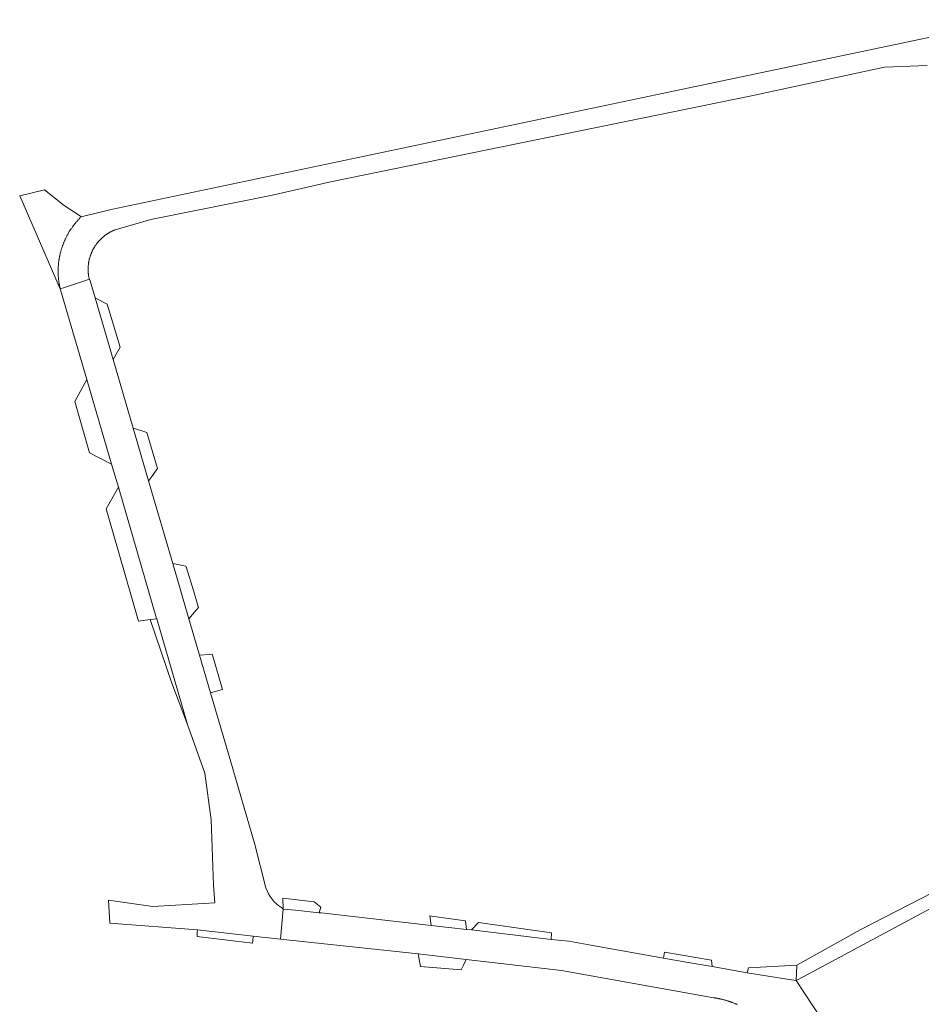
# Model space of a CAD drawing. Header units: metres. Extents: x 166325 to 190320, y 381923 to 404576.
# Tile 728 of 1056: x 175024 to 175125, y 396732 to 396843. Entities that reach past the tile are written whole.
import ezdxf

# ---------------------------------------------------------------- set-up
doc = ezdxf.new("R2010")
doc.units = ezdxf.units.M
for name, color, linetype, lineweight in [('B-WE-VH-VERHARDING_BETONSTRAATSTEEN-GV', 8, 'Continuous', 18), ('B-WE-VH-VERHARDING_FUNDERING_ZAND-GV', 8, 'Continuous', 18), ('B-WE-VH-VERHARDING_HALFVERHARDING-GV', 8, 'Continuous', 18), ('B-WE-VH-VERHARDING_STRAATBAKSTEEN-GV', 8, 'Continuous', 18)]:
    doc.layers.add(name, color=color, linetype=linetype, lineweight=lineweight)

msp = doc.modelspace()

# ---------------------------------------------------------------- linework, layer by layer
at = {"layer": 'B-WE-VH-VERHARDING_BETONSTRAATSTEEN-GV', "flags": 128}
for points in [[(175032.213, 396811.808), (175034.244, 396804.859), (175034.728, 396805.711), (175035.037, 396806.255), (175033.589, 396811.085), (175033.125, 396811.329)], [(175038.256, 396791.133), (175038.296, 396791.187), (175038.725, 396791.773), (175038.978, 396792.118), (175039.273, 396792.52), (175038.07, 396796.62), (175037.496, 396796.789), (175036.9, 396796.964), (175036.519, 396797.076)], [(175042.522, 396781.324), (175042.463, 396781.519), (175042.118, 396781.588), (175040.981, 396781.814), (175042.811, 396775.551), (175043.625, 396776.52), (175043.888, 396776.834), (175043.744, 396777.308), (175043.308, 396778.741)], [(175053.416, 396743.99), (175053.449, 396742.775), (175054.829, 396742.65), (175057.527, 396742.358), (175057.693, 396742.972), (175056.961, 396743.602)], [(175074.096, 396737.086), (175068.675, 396737.718), (175068.84, 396736.891), (175068.957, 396736.304), (175073.54, 396735.9), (175073.795, 396736.443)]]:
    msp.add_lwpolyline(points, close=True, dxfattribs=at)
at = {"layer": 'B-WE-VH-VERHARDING_FUNDERING_ZAND-GV', "flags": 128}
msp.add_lwpolyline([(175195.188, 396765.432), (175201.105, 396767.218), (175200.36, 396768.816), (175200.342, 396768.855), (175192.534, 396766.42), (175191.672, 396766.156), (175190.388, 396765.763), (175173.759, 396760.672), (175172.593, 396760.315), (175163.431, 396757.51), (175148.38, 396752.962), (175146.588, 396752.421), (175138.902, 396750.009), (175137.822, 396749.67), (175136.829, 396749.301), (175132.274, 396747.48), (175118.584, 396740.431), (175111.421, 396736.433), (175111.376, 396734.689), (175112.23, 396735.149), (175129.111, 396744.216), (175136.277, 396747.582), (175145.8, 396750.753), (175180.847, 396761.104)], close=True, dxfattribs=at)
at = {"layer": 'B-WE-VH-VERHARDING_HALFVERHARDING-GV', "flags": 128}
msp.add_lwpolyline([(175135.842, 396843.233), (175095.539, 396834.748), (175034.045, 396821.801), (175030.658, 396820.981), (175030.582, 396821.031), (175030.546, 396820.871), (175030.509, 396820.833), (175030.411, 396820.733), (175030.363, 396820.682), (175030.316, 396820.63), (175030.268, 396820.579), (175030.222, 396820.527), (175030.175, 396820.474), (175030.129, 396820.422), (175030.084, 396820.368), (175030.039, 396820.315), (175029.994, 396820.261), (175029.95, 396820.207), (175029.906, 396820.152), (175029.863, 396820.097), (175029.82, 396820.042), (175029.777, 396819.986), (175029.735, 396819.93), (175029.694, 396819.874), (175029.653, 396819.817), (175029.612, 396819.76), (175029.572, 396819.703), (175029.532, 396819.645), (175029.493, 396819.587), (175029.454, 396819.529), (175029.416, 396819.47), (175029.379, 396819.411), (175029.341, 396819.352), (175029.304, 396819.292), (175029.268, 396819.232), (175029.232, 396819.172), (175029.197, 396819.112), (175029.162, 396819.051), (175029.128, 396818.99), (175029.094, 396818.929), (175029.061, 396818.867), (175029.028, 396818.805), (175028.996, 396818.743), (175028.964, 396818.681), (175028.933, 396818.618), (175028.902, 396818.555), (175028.872, 396818.492), (175028.842, 396818.429), (175028.813, 396818.365), (175028.784, 396818.301), (175028.756, 396818.237), (175028.728, 396818.173), (175028.701, 396818.108), (175028.674, 396818.044), (175028.648, 396817.979), (175028.623, 396817.913), (175028.598, 396817.848), (175028.573, 396817.782), (175028.549, 396817.717), (175028.526, 396817.651), (175028.503, 396817.584), (175028.459, 396817.452), (175028.417, 396817.318), (175028.397, 396817.251), (175028.377, 396817.184), (175028.358, 396817.116), (175028.34, 396817.049), (175028.322, 396816.981), (175028.288, 396816.845), (175028.271, 396816.777), (175028.256, 396816.709), (175028.241, 396816.641), (175028.226, 396816.572), (175028.212, 396816.504), (175028.198, 396816.435), (175028.185, 396816.366), (175028.173, 396816.297), (175028.161, 396816.228), (175028.15, 396816.159), (175028.139, 396816.09), (175028.129, 396816.021), (175028.12, 396815.951), (175028.111, 396815.882), (175028.102, 396815.812), (175028.095, 396815.743), (175028.087, 396815.673), (175028.081, 396815.604), (175028.074, 396815.534), (175028.069, 396815.464), (175028.064, 396815.394), (175028.06, 396815.324), (175028.056, 396815.255), (175028.052, 396815.185), (175028.05, 396815.115), (175028.048, 396815.045), (175028.046, 396814.975), (175028.045, 396814.905), (175028.045, 396814.695), (175028.047, 396814.625), (175028.051, 396814.485), (175028.054, 396814.415), (175028.058, 396814.345), (175028.062, 396814.275), (175028.067, 396814.205), (175028.072, 396814.135), (175028.078, 396814.066), (175028.084, 396813.996), (175028.091, 396813.926), (175028.099, 396813.857), (175028.107, 396813.787), (175028.116, 396813.718), (175028.125, 396813.648), (175028.135, 396813.579), (175028.145, 396813.51), (175028.156, 396813.441), (175028.168, 396813.372), (175028.18, 396813.303), (175028.192, 396813.234), (175028.206, 396813.165), (175028.219, 396813.096), (175028.234, 396813.028), (175028.249, 396812.959), (175028.264, 396812.891), (175028.28, 396812.823), (175028.772, 396812.985), (175031.597, 396813.916), (175031.53, 396814.044), (175031.519, 396814.097), (175031.509, 396814.149), (175031.499, 396814.202), (175031.49, 396814.255), (175031.482, 396814.307), (175031.474, 396814.36), (175031.467, 396814.413), (175031.46, 396814.467), (175031.454, 396814.52), (175031.449, 396814.573), (175031.444, 396814.626), (175031.44, 396814.68), (175031.436, 396814.733), (175031.433, 396814.786), (175031.431, 396814.84), (175031.429, 396814.893), (175031.428, 396814.947), (175031.427, 396815), (175031.427, 396815.054), (175031.428, 396815.107), (175031.429, 396815.161), (175031.431, 396815.214), (175031.433, 396815.268), (175031.436, 396815.321), (175031.439, 396815.374), (175031.443, 396815.428), (175031.448, 396815.481), (175031.454, 396815.534), (175031.459, 396815.587), (175031.466, 396815.641), (175031.473, 396815.694), (175031.481, 396815.747), (175031.489, 396815.799), (175031.498, 396815.852), (175031.507, 396815.905), (175031.517, 396815.957), (175031.528, 396816.01), (175031.539, 396816.062), (175031.551, 396816.114), (175031.563, 396816.166), (175031.576, 396816.218), (175031.59, 396816.27), (175031.604, 396816.322), (175031.619, 396816.373), (175031.634, 396816.424), (175031.65, 396816.475), (175031.666, 396816.526), (175031.683, 396816.577), (175031.7, 396816.628), (175031.719, 396816.678), (175031.737, 396816.728), (175031.756, 396816.778), (175031.776, 396816.828), (175031.796, 396816.877), (175031.817, 396816.927), (175031.839, 396816.976), (175031.861, 396817.024), (175031.883, 396817.073), (175031.906, 396817.121), (175031.954, 396817.217), (175031.979, 396817.265), (175032.004, 396817.312), (175032.029, 396817.359), (175032.056, 396817.405), (175032.082, 396817.452), (175032.11, 396817.498), (175032.137, 396817.543), (175032.166, 396817.589), (175032.194, 396817.634), (175032.224, 396817.679), (175032.254, 396817.723), (175032.284, 396817.767), (175032.346, 396817.855), (175032.377, 396817.898), (175032.41, 396817.94), (175032.442, 396817.983), (175032.476, 396818.025), (175032.509, 396818.066), (175032.543, 396818.108), (175032.578, 396818.148), (175032.613, 396818.189), (175032.648, 396818.229), (175032.684, 396818.269), (175032.72, 396818.308), (175032.757, 396818.347), (175032.794, 396818.385), (175032.87, 396818.461), (175032.908, 396818.498), (175032.947, 396818.535), (175032.987, 396818.571), (175033.026, 396818.607), (175033.066, 396818.643), (175033.107, 396818.678), (175033.148, 396818.712), (175033.189, 396818.746), (175033.231, 396818.78), (175033.273, 396818.813), (175033.315, 396818.846), (175033.358, 396818.878), (175033.401, 396818.91), (175033.444, 396818.941), (175033.488, 396818.972), (175033.532, 396819.002), (175033.576, 396819.032), (175033.621, 396819.061), (175033.666, 396819.09), (175033.712, 396819.118), (175033.757, 396819.146), (175033.804, 396819.173), (175033.85, 396819.2), (175033.896, 396819.226), (175033.943, 396819.252), (175033.991, 396819.277), (175034.038, 396819.301), (175034.086, 396819.326), (175034.134, 396819.349), (175034.182, 396819.372), (175034.231, 396819.395), (175034.279, 396819.417), (175034.329, 396819.438), (175034.378, 396819.459), (175034.427, 396819.479), (175034.477, 396819.499), (175038.509, 396820.668), (175052.072, 396823.389), (175058.967, 396824.944), (175106.128, 396834.591), (175121.331, 396837.888), (175126.159, 396838.06)], dxfattribs=at)
msp.add_lwpolyline([(175030.509, 396820.833), (175030.546, 396820.871), (175030.582, 396821.031), (175028.739, 396822.245), (175026.512, 396824.026), (175023.705, 396823.348), (175028.28, 396812.823), (175028.264, 396812.891), (175028.249, 396812.959), (175028.234, 396813.028), (175028.219, 396813.096), (175028.206, 396813.165), (175028.192, 396813.234), (175028.18, 396813.303), (175028.168, 396813.372), (175028.156, 396813.441), (175028.145, 396813.51), (175028.135, 396813.579), (175028.125, 396813.648), (175028.116, 396813.718), (175028.107, 396813.787), (175028.099, 396813.857), (175028.091, 396813.926), (175028.084, 396813.996), (175028.078, 396814.066), (175028.072, 396814.135), (175028.067, 396814.205), (175028.062, 396814.275), (175028.058, 396814.345), (175028.054, 396814.415), (175028.051, 396814.485), (175028.047, 396814.625), (175028.045, 396814.695), (175028.045, 396814.905), (175028.046, 396814.975), (175028.048, 396815.045), (175028.05, 396815.115), (175028.052, 396815.185), (175028.056, 396815.255), (175028.06, 396815.324), (175028.064, 396815.394), (175028.069, 396815.464), (175028.074, 396815.534), (175028.081, 396815.604), (175028.087, 396815.673), (175028.095, 396815.743), (175028.102, 396815.812), (175028.111, 396815.882), (175028.12, 396815.951), (175028.129, 396816.021), (175028.139, 396816.09), (175028.15, 396816.159), (175028.161, 396816.228), (175028.173, 396816.297), (175028.185, 396816.366), (175028.198, 396816.435), (175028.212, 396816.504), (175028.226, 396816.572), (175028.241, 396816.641), (175028.256, 396816.709), (175028.271, 396816.777), (175028.288, 396816.845), (175028.322, 396816.981), (175028.34, 396817.049), (175028.358, 396817.116), (175028.377, 396817.184), (175028.397, 396817.251), (175028.417, 396817.318), (175028.459, 396817.452), (175028.503, 396817.584), (175028.526, 396817.651), (175028.549, 396817.717), (175028.573, 396817.782), (175028.598, 396817.848), (175028.623, 396817.913), (175028.648, 396817.979), (175028.674, 396818.044), (175028.701, 396818.108), (175028.728, 396818.173), (175028.756, 396818.237), (175028.784, 396818.301), (175028.813, 396818.365), (175028.842, 396818.429), (175028.872, 396818.492), (175028.902, 396818.555), (175028.933, 396818.618), (175028.964, 396818.681), (175028.996, 396818.743), (175029.028, 396818.805), (175029.061, 396818.867), (175029.094, 396818.929), (175029.128, 396818.99), (175029.162, 396819.051), (175029.197, 396819.112), (175029.232, 396819.172), (175029.268, 396819.232), (175029.304, 396819.292), (175029.341, 396819.352), (175029.379, 396819.411), (175029.416, 396819.47), (175029.454, 396819.529), (175029.493, 396819.587), (175029.532, 396819.645), (175029.572, 396819.703), (175029.612, 396819.76), (175029.653, 396819.817), (175029.694, 396819.874), (175029.735, 396819.93), (175029.777, 396819.986), (175029.82, 396820.042), (175029.863, 396820.097), (175029.906, 396820.152), (175029.95, 396820.207), (175029.994, 396820.261), (175030.039, 396820.315), (175030.084, 396820.368), (175030.129, 396820.422), (175030.175, 396820.474), (175030.222, 396820.527), (175030.268, 396820.579), (175030.316, 396820.63), (175030.363, 396820.682), (175030.411, 396820.733)], close=True, dxfattribs=at)
at = {"layer": 'B-WE-VH-VERHARDING_STRAATBAKSTEEN-GV', "flags": 128}
for points in [[(175051.509, 396745.168), (175050.245, 396750.065), (175047.418, 396759.793), (175045.25, 396767.209), (175044.014, 396771.436), (175042.811, 396775.551), (175040.981, 396781.814), (175038.256, 396791.133), (175036.519, 396797.076), (175034.244, 396804.859), (175032.213, 396811.808), (175031.649, 396813.739), (175031.597, 396813.916), (175028.772, 396812.985), (175028.28, 396812.823), (175028.314, 396812.709), (175031.296, 396802.596), (175034.063, 396793.019), (175034.846, 396790.431), (175039.167, 396775.58), (175039.177, 396775.543), (175042.645, 396763.626), (175044.598, 396758.109), (175045.306, 396752.856), (175045.59, 396745.455), (175045.745, 396743.475), (175038.75, 396743.065), (175033.725, 396743.795), (175033.894, 396741.192), (175043.764, 396740.423), (175050.058, 396739.71), (175053.141, 396739.38), (175053.449, 396742.775), (175053.284, 396742.918)], [(175115.118, 396728.987), (175111.376, 396734.689), (175110.586, 396734.812), (175105.83, 396735.553), (175101.87, 396736.284), (175099.172, 396736.74), (175096.371, 396737.213), (175096.376, 396737.238), (175088.192, 396738.697), (175085.702, 396739.138), (175083.692, 396739.351), (175074.694, 396740.41), (175074.161, 396740.468), (175070.16, 396740.907), (175057.727, 396742.336), (175057.527, 396742.358), (175054.829, 396742.65), (175053.449, 396742.775), (175053.141, 396739.38), (175068.675, 396737.718), (175074.096, 396737.086), (175084.865, 396735.83), (175102.082, 396732.751), (175102.142, 396732.742), (175102.203, 396732.733), (175102.263, 396732.724), (175102.323, 396732.714), (175102.383, 396732.704), (175102.443, 396732.694), (175102.503, 396732.683), (175102.563, 396732.671), (175102.623, 396732.66), (175102.683, 396732.648), (175102.694, 396732.646), (175102.743, 396732.635), (175102.802, 396732.623), (175102.862, 396732.61), (175102.921, 396732.596), (175102.981, 396732.582), (175103.04, 396732.568), (175103.099, 396732.554), (175103.158, 396732.539), (175103.217, 396732.523), (175103.276, 396732.508), (175103.335, 396732.492), (175103.394, 396732.475), (175103.452, 396732.459), (175103.511, 396732.442), (175103.569, 396732.424), (175103.628, 396732.406), (175103.686, 396732.388), (175103.744, 396732.369), (175103.802, 396732.351), (175103.86, 396732.331), (175103.918, 396732.312), (175103.975, 396732.292), (175104.033, 396732.271), (175104.09, 396732.251), (175104.147, 396732.23), (175104.375, 396732.142), (175104.431, 396732.119), (175104.488, 396732.096), (175104.544, 396732.073), (175104.6, 396732.049), (175104.656, 396732.024), (175104.712, 396732)]]:
    msp.add_lwpolyline(points, dxfattribs=at)
for points in [[(175034.063, 396793.019), (175031.296, 396802.596), (175029.925, 396800.112), (175031.598, 396794.323)], [(175033.453, 396787.974), (175037.122, 396775.312), (175038.431, 396775.481), (175039.177, 396775.543), (175039.167, 396775.58), (175034.846, 396790.431)], [(175038.431, 396775.481), (175040.87, 396768.304), (175042.645, 396763.626), (175039.177, 396775.543)], [(175044.014, 396771.436), (175045.25, 396767.209), (175046.61, 396767.593), (175045.508, 396771.334), (175045.439, 396771.568), (175045.1, 396771.537)], [(175074.161, 396740.468), (175074.036, 396741.459), (175070.211, 396741.989), (175070.022, 396742.01), (175070.16, 396740.907)], [(175074.694, 396740.41), (175083.692, 396739.351), (175083.728, 396740.105), (175075.516, 396741.254)], [(175050.018, 396739.182), (175050.058, 396739.71), (175043.764, 396740.423), (175043.752, 396740.17), (175043.728, 396739.661), (175049.998, 396738.915)], [(175096.376, 396737.238), (175096.371, 396737.213), (175099.172, 396736.74), (175101.87, 396736.284), (175101.818, 396737.002), (175096.5, 396737.923)], [(175111.421, 396736.433), (175105.989, 396736.12), (175105.83, 396735.553), (175110.586, 396734.812), (175111.376, 396734.689)]]:
    msp.add_lwpolyline(points, close=True, dxfattribs=at)
at = {"layer": 'B-WE-VH-VERHARDING_STRAATBAKSTEEN-GV'}
msp.add_lwpolyline([(175053.284, 396742.918, -0.1801081), (175051.509, 396745.168)], format="xyb", dxfattribs=at)

doc.saveas('drawing.dxf')
